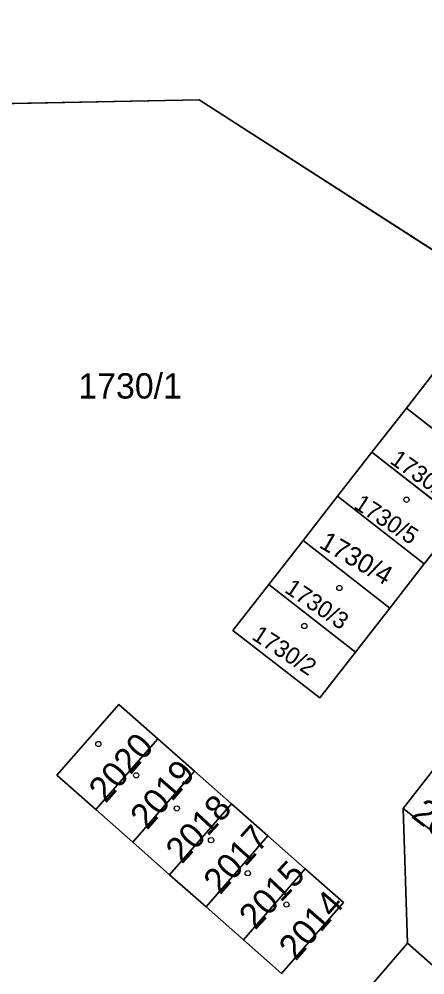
# Model space of a CAD drawing. Extents: x -689422 to -685210, y -987725 to -982160.
# Drawn here: x -687009 to -686981.7, y -985020.1 to -984956 of the extents above; entities that cross this region are included whole.
import ezdxf

# ---------------------------------------------------------------- set-up
doc = ezdxf.new("R2010")
doc.units = 0
for name, color, linetype in [('KN_Budovy', 7, 'Continuous'), ('KN_Hranice_parcel', 7, 'Continuous'), ('KN_Parcelni cisla', 7, 'Continuous'), ('KN_Polygon parcely', 7, 'Continuous'), ('KN_POZEMKY_OSTATNI PLOCHA', 7, 'Continuous'), ('KN_POZEMKY_TTP', 7, 'Continuous'), ('KN_POZEMKY_ZASTAVENA PLOCHA', 7, 'Continuous'), ('KN_VYUZITI_23_ostatni plocha_manipulacni plocha', 7, 'Continuous'), ('KN_VYUZITI_26_ostatni plocha_jina plocha', 7, 'Continuous'), ('KN_Značky budov', 7, 'Continuous')]:
    doc.layers.add(name, color=color, linetype=linetype)

msp = doc.modelspace()

# ---------------------------------------------------------------- linework, layer by layer
at = {"layer": 'KN_Budovy'}
for points in [[(-686974.86, -984983.72), (-686980.68, -984979.16), (-686982.98, -984982.12), (-686977.17, -984986.67)], [(-686982.98, -984982.12), (-686985.29, -984985.08), (-686979.47, -984989.63), (-686977.17, -984986.67)], [(-686985.29, -984985.08), (-686987.6, -984988.04), (-686981.78, -984992.58), (-686979.47, -984989.63)], [(-686989.91, -984991), (-686992.22, -984993.96), (-686986.39, -984998.5), (-686984.09, -984995.54)], [(-686992.22, -984993.96), (-686994.62, -984997.04), (-686988.79, -985001.57), (-686986.39, -984998.5)], [(-686999.66, -985004.3), (-687002.27, -985002), (-687006.43, -985006.75), (-687003.81, -985009.06)], [(-687001.34, -985011.25), (-686997.19, -985006.49), (-686999.66, -985004.3), (-687003.81, -985009.06)], [(-686998.87, -985013.43), (-686994.71, -985008.67), (-686997.19, -985006.49), (-687001.34, -985011.25)], [(-686983.2, -985008.99), (-686978.15, -985012.92), (-686976.03, -985010.19), (-686981.08, -985006.26)], [(-686996.42, -985015.59), (-686992.27, -985010.82), (-686994.71, -985008.67), (-686998.87, -985013.43)], [(-686993.92, -985017.8), (-686989.77, -985013.03), (-686992.27, -985010.82), (-686996.42, -985015.59)], [(-686987.21, -985015.29), (-686989.77, -985013.03), (-686993.92, -985017.8), (-686991.36, -985020.06)], [(-686982.9, -985018.03), (-686985.2, -985020.68), (-686980.28, -985025.01), (-686977.98, -985022.36)]]:
    msp.add_lwpolyline(points, close=True, dxfattribs=at)
at = {"layer": 'KN_Hranice_parcel'}
for p, q in [((-686980.68, -984979.16), (-686982.98, -984982.12)), ((-686985.29, -984985.08), (-686982.98, -984982.12)), ((-686982.98, -984982.12), (-686977.17, -984986.67)), ((-686987.6, -984988.04), (-686985.29, -984985.08)), ((-686979.47, -984989.63), (-686985.29, -984985.08)), ((-686989.91, -984991), (-686987.6, -984988.04)), ((-686981.78, -984992.58), (-686987.6, -984988.04)), ((-686979.47, -984989.63), (-686981.78, -984992.58)), ((-686992.22, -984993.96), (-686989.91, -984991)), ((-686984.09, -984995.54), (-686989.91, -984991)), ((-686981.78, -984992.58), (-686984.09, -984995.54)), ((-686986.39, -984998.5), (-686992.22, -984993.96)), ((-686984.09, -984995.54), (-686986.39, -984998.5)), ((-686999.66, -985004.3), (-687003.81, -985009.06)), ((-686997.19, -985006.49), (-686999.66, -985004.3)), ((-686997.19, -985006.49), (-687001.34, -985011.25)), ((-686994.71, -985008.67), (-686997.19, -985006.49)), ((-686981.08, -985006.26), (-686983.2, -985008.99)), ((-686994.71, -985008.67), (-686998.87, -985013.43)), ((-686992.27, -985010.82), (-686994.71, -985008.67)), ((-687003.81, -985009.06), (-687001.34, -985011.25)), ((-686978.15, -985012.92), (-686983.2, -985008.99)), ((-686983.2, -985008.99), (-686982.9, -985018.03)), ((-686992.27, -985010.82), (-686996.42, -985015.59)), ((-686989.77, -985013.03), (-686992.27, -985010.82)), ((-687001.34, -985011.25), (-686998.87, -985013.43)), ((-686989.77, -985013.03), (-686993.92, -985017.8)), ((-686998.87, -985013.43), (-686996.42, -985015.59)), ((-686996.42, -985015.59), (-686993.92, -985017.8)), ((-686982.9, -985018.03), (-686985.2, -985020.68))]:
    msp.add_line(p, q, dxfattribs=at)
for points in [[(-687035.95, -984962.21), (-686996.88, -984961.43), (-686980.08, -984972.23)], [(-686986.39, -984998.5), (-686988.79, -985001.57), (-686994.62, -984997.04), (-686992.22, -984993.96)], [(-686999.66, -985004.3), (-687002.27, -985002), (-687006.43, -985006.75), (-687003.81, -985009.06)], [(-686993.92, -985017.8), (-686991.36, -985020.06), (-686987.21, -985015.29), (-686989.77, -985013.03)], [(-686982.9, -985018.03), (-686977.98, -985022.36), (-686980.28, -985025.01)]]:
    msp.add_lwpolyline(points, dxfattribs=at)
at = {"layer": 'KN_Polygon parcely'}
for points in [[(-686972.73, -984962.51), (-687013.57, -984927.69), (-687019.2, -984936.37), (-687035.95, -984962.21), (-686996.88, -984961.43), (-686980.08, -984972.23)], [(-686986.39, -984998.5), (-686988.79, -985001.57), (-686994.62, -984997.04), (-686992.22, -984993.96), (-686989.91, -984991), (-686987.6, -984988.04), (-686985.29, -984985.08), (-686982.98, -984982.12), (-686980.68, -984979.16), (-686978.25, -984976.05), (-686972.44, -984980.61), (-686974.86, -984983.72), (-686977.17, -984986.67), (-686979.47, -984989.63), (-686981.78, -984992.58), (-686984.09, -984995.54)], [(-686980.68, -984979.16), (-686982.98, -984982.12), (-686977.17, -984986.67), (-686974.86, -984983.72)], [(-686977.17, -984986.67), (-686982.98, -984982.12), (-686985.29, -984985.08), (-686979.47, -984989.63)], [(-686979.47, -984989.63), (-686985.29, -984985.08), (-686987.6, -984988.04), (-686981.78, -984992.58)], [(-686981.78, -984992.58), (-686987.6, -984988.04), (-686989.91, -984991), (-686984.09, -984995.54)], [(-686984.09, -984995.54), (-686989.91, -984991), (-686992.22, -984993.96), (-686986.39, -984998.5)], [(-686986.39, -984998.5), (-686992.22, -984993.96), (-686994.62, -984997.04), (-686988.79, -985001.57)], [(-687002.27, -985002), (-687006.43, -985006.75), (-687003.81, -985009.06), (-686999.66, -985004.3)], [(-686998.87, -985013.43), (-687001.34, -985011.25), (-687003.81, -985009.06), (-687006.43, -985006.75), (-687002.27, -985002), (-686999.66, -985004.3), (-686997.19, -985006.49), (-686994.71, -985008.67), (-686992.27, -985010.82), (-686989.77, -985013.03), (-686987.21, -985015.29), (-686991.36, -985020.06), (-686993.92, -985017.8), (-686996.42, -985015.59)], [(-687003.81, -985009.06), (-687001.34, -985011.25), (-686997.19, -985006.49), (-686999.66, -985004.3)], [(-687001.34, -985011.25), (-686998.87, -985013.43), (-686994.71, -985008.67), (-686997.19, -985006.49)], [(-686981.08, -985006.26), (-686983.2, -985008.99), (-686978.15, -985012.92), (-686976.03, -985010.19)], [(-686998.87, -985013.43), (-686996.42, -985015.59), (-686992.27, -985010.82), (-686994.71, -985008.67)], [(-686992.27, -985010.82), (-686996.42, -985015.59), (-686993.92, -985017.8), (-686989.77, -985013.03)], [(-686987.21, -985015.29), (-686989.77, -985013.03), (-686993.92, -985017.8), (-686991.36, -985020.06)], [(-686980.28, -985025.01), (-686977.98, -985022.36), (-686982.9, -985018.03), (-686985.2, -985020.68)]]:
    msp.add_lwpolyline(points, close=True, dxfattribs=at)
for points in [[(-686985.2, -985020.68), (-686982.9, -985018.03), (-686983.2, -985008.99), (-686981.08, -985006.26), (-686979.04, -985003.63), (-686977, -985000.99), (-686974.93, -984998.33), (-686972.92, -984995.73), (-686970.88, -984993.1), (-686968.84, -984990.47), (-686966.79, -984987.83), (-686964.69, -984985.12), (-686963.69, -984983.83), (-686972.44, -984978.75), (-686980.08, -984972.23), (-686996.88, -984961.43), (-687035.95, -984962.21)], [(-686978.15, -985012.92), (-686983.2, -985008.99), (-686982.9, -985018.03), (-686977.98, -985022.36)]]:
    msp.add_lwpolyline(points, dxfattribs=at)
at = {"layer": 'KN_POZEMKY_OSTATNI PLOCHA'}
for p, q in [((-687035.95, -984962.21), (-686996.88, -984961.43)), ((-686996.88, -984961.43), (-686980.08, -984972.23)), ((-686980.68, -984979.16), (-686982.98, -984982.12)), ((-686982.98, -984982.12), (-686985.29, -984985.08)), ((-686985.29, -984985.08), (-686987.6, -984988.04)), ((-686989.91, -984991), (-686987.6, -984988.04)), ((-686987.6, -984988.04), (-686989.91, -984991)), ((-686987.6, -984988.04), (-686981.78, -984992.58)), ((-686981.78, -984992.58), (-686979.47, -984989.63)), ((-686989.91, -984991), (-686992.22, -984993.96)), ((-686984.09, -984995.54), (-686989.91, -984991)), ((-686981.78, -984992.58), (-686984.09, -984995.54)), ((-686984.09, -984995.54), (-686981.78, -984992.58)), ((-686992.22, -984993.96), (-686994.62, -984997.04)), ((-686986.39, -984998.5), (-686984.09, -984995.54)), ((-686994.62, -984997.04), (-686988.79, -985001.57)), ((-686988.79, -985001.57), (-686986.39, -984998.5)), ((-687002.27, -985002), (-687006.43, -985006.75)), ((-686999.66, -985004.3), (-687002.27, -985002)), ((-686997.19, -985006.49), (-686999.66, -985004.3)), ((-687006.43, -985006.75), (-687003.81, -985009.06)), ((-686994.71, -985008.67), (-686997.19, -985006.49)), ((-686981.08, -985006.26), (-686983.2, -985008.99)), ((-686992.27, -985010.82), (-686994.71, -985008.67)), ((-687003.81, -985009.06), (-687001.34, -985011.25)), ((-686983.2, -985008.99), (-686982.9, -985018.03)), ((-686982.9, -985018.03), (-686983.2, -985008.99)), ((-686983.2, -985008.99), (-686978.15, -985012.92)), ((-686989.77, -985013.03), (-686992.27, -985010.82)), ((-687001.34, -985011.25), (-686998.87, -985013.43)), ((-686987.21, -985015.29), (-686989.77, -985013.03)), ((-686998.87, -985013.43), (-686996.42, -985015.59)), ((-686996.42, -985015.59), (-686993.92, -985017.8)), ((-686991.36, -985020.06), (-686987.21, -985015.29)), ((-686993.92, -985017.8), (-686991.36, -985020.06)), ((-686982.9, -985018.03), (-686985.2, -985020.68)), ((-686977.98, -985022.36), (-686982.9, -985018.03))]:
    msp.add_line(p, q, dxfattribs=at)
at = {"layer": 'KN_POZEMKY_TTP'}
for p, q in [((-686996.88, -984961.43), (-687035.95, -984962.21)), ((-686980.08, -984972.23), (-686996.88, -984961.43))]:
    msp.add_line(p, q, dxfattribs=at)
at = {"layer": 'KN_POZEMKY_ZASTAVENA PLOCHA'}
for p, q in [((-686982.98, -984982.12), (-686980.68, -984979.16)), ((-686985.29, -984985.08), (-686982.98, -984982.12)), ((-686977.17, -984986.67), (-686982.98, -984982.12)), ((-686982.98, -984982.12), (-686977.17, -984986.67)), ((-686987.6, -984988.04), (-686985.29, -984985.08)), ((-686985.29, -984985.08), (-686979.47, -984989.63)), ((-686979.47, -984989.63), (-686985.29, -984985.08)), ((-686981.78, -984992.58), (-686987.6, -984988.04)), ((-686979.47, -984989.63), (-686981.78, -984992.58)), ((-686992.22, -984993.96), (-686989.91, -984991)), ((-686989.91, -984991), (-686984.09, -984995.54)), ((-686994.62, -984997.04), (-686992.22, -984993.96)), ((-686992.22, -984993.96), (-686986.39, -984998.5)), ((-686986.39, -984998.5), (-686992.22, -984993.96)), ((-686984.09, -984995.54), (-686986.39, -984998.5)), ((-686988.79, -985001.57), (-686994.62, -984997.04)), ((-686986.39, -984998.5), (-686988.79, -985001.57)), ((-687006.43, -985006.75), (-687002.27, -985002)), ((-687002.27, -985002), (-686999.66, -985004.3)), ((-687003.81, -985009.06), (-686999.66, -985004.3)), ((-686999.66, -985004.3), (-687003.81, -985009.06)), ((-686999.66, -985004.3), (-686997.19, -985006.49)), ((-687003.81, -985009.06), (-687006.43, -985006.75)), ((-686997.19, -985006.49), (-687001.34, -985011.25)), ((-687001.34, -985011.25), (-686997.19, -985006.49)), ((-686997.19, -985006.49), (-686994.71, -985008.67)), ((-686983.2, -985008.99), (-686981.08, -985006.26)), ((-686994.71, -985008.67), (-686998.87, -985013.43)), ((-686998.87, -985013.43), (-686994.71, -985008.67)), ((-686994.71, -985008.67), (-686992.27, -985010.82)), ((-687001.34, -985011.25), (-687003.81, -985009.06)), ((-686978.15, -985012.92), (-686983.2, -985008.99)), ((-686992.27, -985010.82), (-686996.42, -985015.59)), ((-686996.42, -985015.59), (-686992.27, -985010.82)), ((-686992.27, -985010.82), (-686989.77, -985013.03)), ((-686998.87, -985013.43), (-687001.34, -985011.25)), ((-686989.77, -985013.03), (-686993.92, -985017.8)), ((-686993.92, -985017.8), (-686989.77, -985013.03)), ((-686989.77, -985013.03), (-686987.21, -985015.29)), ((-686996.42, -985015.59), (-686998.87, -985013.43)), ((-686993.92, -985017.8), (-686996.42, -985015.59)), ((-686987.21, -985015.29), (-686991.36, -985020.06)), ((-686991.36, -985020.06), (-686993.92, -985017.8)), ((-686985.2, -985020.68), (-686982.9, -985018.03)), ((-686982.9, -985018.03), (-686977.98, -985022.36))]:
    msp.add_line(p, q, dxfattribs=at)
at = {"layer": 'KN_VYUZITI_23_ostatni plocha_manipulacni plocha'}
for p, q in [((-686982.9, -985018.03), (-686983.2, -985008.99)), ((-686983.2, -985008.99), (-686978.15, -985012.92)), ((-686977.98, -985022.36), (-686982.9, -985018.03))]:
    msp.add_line(p, q, dxfattribs=at)
at = {"layer": 'KN_VYUZITI_26_ostatni plocha_jina plocha'}
for p, q in [((-687035.95, -984962.21), (-686996.88, -984961.43)), ((-686996.88, -984961.43), (-686980.08, -984972.23)), ((-686980.68, -984979.16), (-686982.98, -984982.12)), ((-686982.98, -984982.12), (-686985.29, -984985.08)), ((-686985.29, -984985.08), (-686987.6, -984988.04)), ((-686989.91, -984991), (-686987.6, -984988.04)), ((-686987.6, -984988.04), (-686989.91, -984991)), ((-686987.6, -984988.04), (-686981.78, -984992.58)), ((-686981.78, -984992.58), (-686979.47, -984989.63)), ((-686989.91, -984991), (-686992.22, -984993.96)), ((-686984.09, -984995.54), (-686989.91, -984991)), ((-686981.78, -984992.58), (-686984.09, -984995.54)), ((-686984.09, -984995.54), (-686981.78, -984992.58)), ((-686992.22, -984993.96), (-686994.62, -984997.04)), ((-686986.39, -984998.5), (-686984.09, -984995.54)), ((-686994.62, -984997.04), (-686988.79, -985001.57)), ((-686988.79, -985001.57), (-686986.39, -984998.5)), ((-687002.27, -985002), (-687006.43, -985006.75)), ((-686999.66, -985004.3), (-687002.27, -985002)), ((-686997.19, -985006.49), (-686999.66, -985004.3)), ((-687006.43, -985006.75), (-687003.81, -985009.06)), ((-686994.71, -985008.67), (-686997.19, -985006.49)), ((-686981.08, -985006.26), (-686983.2, -985008.99)), ((-686992.27, -985010.82), (-686994.71, -985008.67)), ((-687003.81, -985009.06), (-687001.34, -985011.25)), ((-686983.2, -985008.99), (-686982.9, -985018.03)), ((-686989.77, -985013.03), (-686992.27, -985010.82)), ((-687001.34, -985011.25), (-686998.87, -985013.43)), ((-686987.21, -985015.29), (-686989.77, -985013.03)), ((-686998.87, -985013.43), (-686996.42, -985015.59)), ((-686996.42, -985015.59), (-686993.92, -985017.8)), ((-686991.36, -985020.06), (-686987.21, -985015.29)), ((-686993.92, -985017.8), (-686991.36, -985020.06)), ((-686982.9, -985018.03), (-686985.2, -985020.68))]:
    msp.add_line(p, q, dxfattribs=at)
at = {"layer": 'KN_Značky budov'}
for centre in [(-686982.977, -984988.269), (-686987.477, -984994.189), (-686989.827, -984996.739), (-687003.647, -985004.659), (-687001.107, -985006.759), (-686998.387, -985008.979), (-686996.087, -985011.109), (-686993.627, -985013.329), (-686991.027, -985015.429)]:
    msp.add_circle(centre, 0.175, dxfattribs=at)

# ---------------------------------------------------------------- texts
at = {"layer": 'KN_Parcelni cisla'}
msp.add_text('1730/1', height=1.7, dxfattribs=at).set_placement((-687004.997, -984981.48))
for s, height, rotation, p in [('1730/6', 1.139, 325, (-686984.153, -984985.779)), ('1730/5', 1.139, 327, (-686986.578, -984988.787)), ('1730/4', 1.275, 330, (-686988.912, -984991.431)), ('1730/3', 1.139, 326, (-686991.221, -984994.433)), ('1730/2', 1.139, 327, (-686993.418, -984997.587)), ('2020', 1.7, 49, (-687003.158, -985008.687)), ('2019', 1.7, 49, (-687000.378, -985010.487)), ('2018', 1.7, 47, (-686998.048, -985012.759)), ('2012', 1.7, 322, (-686982.733, -985009.519)), ('2017', 1.7, 48, (-686995.488, -985014.828)), ('2015', 1.7, 47, (-686993.128, -985017.189)), ('2014', 1.7, 49, (-686990.408, -985019.267))]:
    msp.add_text(s, height=height, rotation=rotation, dxfattribs=at).set_placement(p)

doc.saveas('drawing.dxf')
